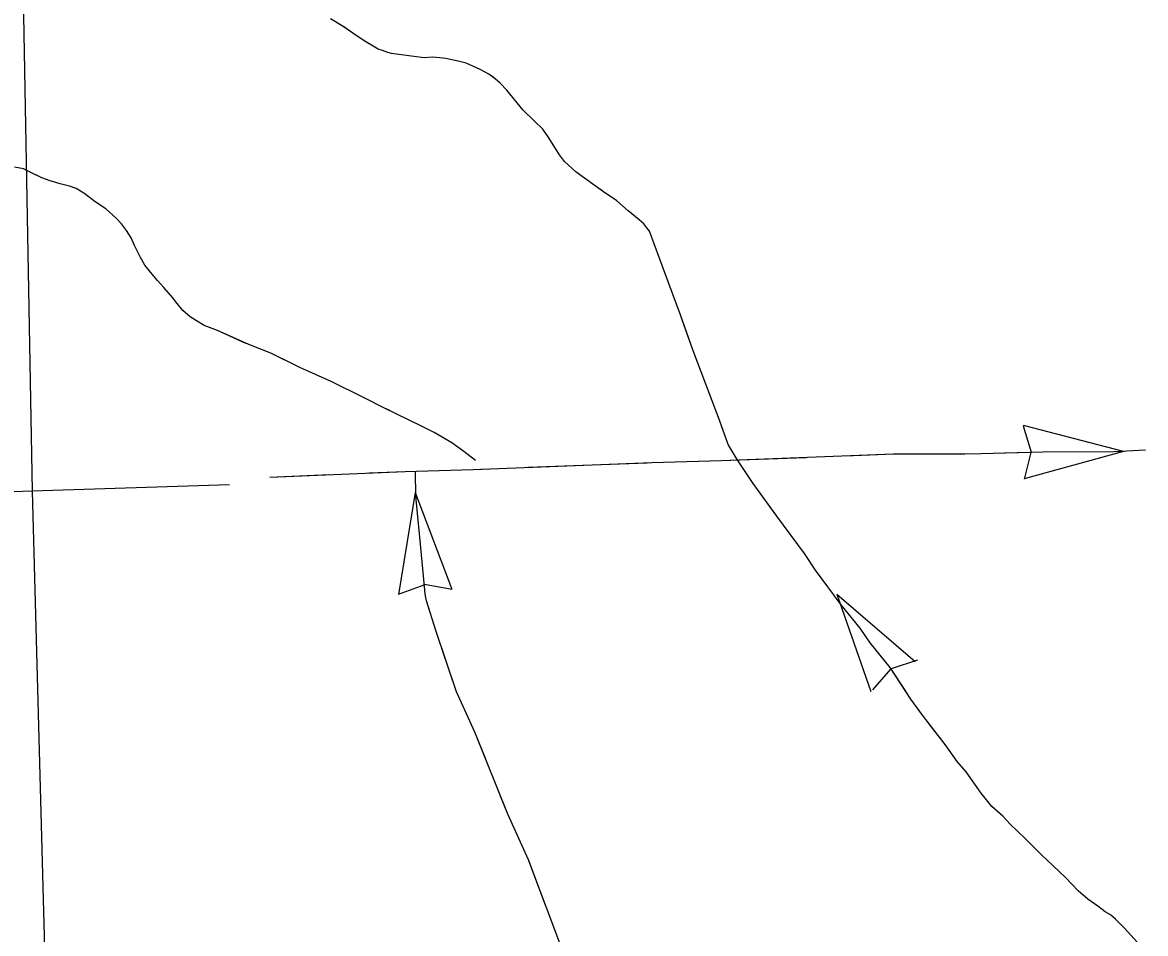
# Model space of a CAD drawing. Extents: x 1084508 to 1142749, y 1057638 to 1093403.
# Drawn here: x 1130896 to 1132067, y 1075652 to 1076602 of the extents above; entities that cross this region are included whole.
import ezdxf

# ---------------------------------------------------------------- set-up
doc = ezdxf.new("R2010")
doc.units = 0
doc.layers.add('Level 43', color=7, linetype='Continuous')
doc.layers.add('Level 5', color=7, linetype='Continuous')

msp = doc.modelspace()

# ---------------------------------------------------------------- linework, layer by layer
at = {"layer": 'Level 43'}
for p, q in [((1131939.4, 1076181.2), (1131947.5, 1076153.7)), ((1132044.1, 1076154.4), (1131939.8, 1076181.5)), ((1132044.1, 1076154.4), (1131940.2, 1076125.8)), ((1131940.7, 1076125.4), (1131947.5, 1076153.3)), ((1131305.5, 1076111.6), (1131288, 1076005.3)), ((1131305.5, 1076111.6), (1131343.5, 1076010.8)), ((1131287.9, 1076005.6), (1131314.8, 1076015.4)), ((1131343.5, 1076010.5), (1131315.2, 1076015.5)), ((1131745, 1076005.7), (1131780.6, 1075904.1)), ((1131745, 1076005.7), (1131826.7, 1075935.5)), ((1131782.4, 1075906), (1131801.5, 1075927.4)), ((1131829, 1075936.7), (1131801.8, 1075927.6))]:
    msp.add_line(p, q, dxfattribs=at)
for points in [[(1131983.9, 1075709.7), (1131970.4, 1075722.9), (1131958.6, 1075733.9), (1131941.7, 1075750.6), (1131925.6, 1075765.9), (1131918.1, 1075774.3), (1131906.8, 1075784.2), (1131895.4, 1075798.1), (1131879.9, 1075820.4), (1131870.4, 1075831.3), (1131858, 1075849), (1131834.2, 1075879.4), (1131822.3, 1075896.1), (1131800.6, 1075929.1), (1131779.7, 1075954.9), (1131769.2, 1075970.2), (1131749.7, 1075994.6), (1131722.9, 1076030.5), (1131711.3, 1076047.8), (1131682.6, 1076086.9), (1131657.8, 1076120.9), (1131641, 1076146.1), (1131631.7, 1076161.6), (1131622.6, 1076186.8), (1131608.4, 1076224.5), (1131594.7, 1076260.3), (1131582.2, 1076295.8), (1131565.4, 1076341.6), (1131549.7, 1076384.1), (1131547, 1076387.6), (1131543.7, 1076391.6), (1131538.8, 1076395.9), (1131527.6, 1076405), (1131515.6, 1076415.7), (1131501.8, 1076425), (1131473.2, 1076445.6), (1131461.1, 1076456.6), (1131455.7, 1076463.4), (1131451.8, 1076470.2), (1131444.1, 1076482.4), (1131438.3, 1076490.2), (1131429.9, 1076498.5), (1131418.1, 1076510.1), (1131401.1, 1076531.1), (1131393.9, 1076538.3), (1131388.7, 1076542.9), (1131382.3, 1076547.8), (1131373.2, 1076552.4), (1131369.3, 1076554.2), (1131358.6, 1076559.2), (1131353, 1076560.6), (1131345.3, 1076562.3), (1131337.3, 1076563.9), (1131330.9, 1076564.5), (1131323.4, 1076565.2), (1131314.8, 1076564.8), (1131293.7, 1076567.4), (1131280.5, 1076569.1), (1131276.7, 1076570.3), (1131271.2, 1076572.2), (1131266.8, 1076573.8), (1131261.4, 1076576.9), (1131253.8, 1076581.5), (1131244.7, 1076587.3), (1131230.4, 1076597.2), (1131217.2, 1076605.4)], [(1131346.9, 1076561.9), (1131345.3, 1076562.3), (1131337.3, 1076563.9), (1131330.9, 1076564.5), (1131323.4, 1076565.2), (1131314.8, 1076564.8), (1131293.7, 1076567.4), (1131280.5, 1076569.1), (1131276.7, 1076570.3), (1131271.2, 1076572.2), (1131266.8, 1076573.8), (1131261.4, 1076576.9), (1131253.8, 1076581.5), (1131244.7, 1076587.3), (1131230.8, 1076596.9)], [(1131465.7, 1076452.4), (1131461.1, 1076456.6), (1131455.7, 1076463.4), (1131451.8, 1076470.2), (1131444.1, 1076482.4), (1131438.3, 1076490.2), (1131429.9, 1076498.5), (1131418.1, 1076510.1), (1131401.1, 1076531.1), (1131393.9, 1076538.3), (1131388.7, 1076542.9), (1131384.8, 1076545.9)], [(1131368.1, 1076145), (1131356.1, 1076154.4), (1131343.6, 1076163.2), (1131325.3, 1076174), (1131311.4, 1076180.9), (1131273.4, 1076199.6), (1131252.2, 1076210.3), (1131217.8, 1076227.2), (1131185, 1076241.8), (1131154.9, 1076256.7), (1131131.8, 1076265.7), (1131099.2, 1076280.3), (1131085.3, 1076285.6), (1131077.4, 1076290.4), (1131070.7, 1076294.6), (1131063.1, 1076301.2), (1131057.3, 1076308.6), (1131052.7, 1076314.6), (1131043.4, 1076325.1), (1131036.8, 1076332.6), (1131031.1, 1076339), (1131023.4, 1076348.5), (1131018.8, 1076356.6), (1131012.6, 1076369.1), (1131009.3, 1076377.1), (1131004.3, 1076384.7), (1130999.2, 1076391.6), (1130993.7, 1076397.5), (1130982.9, 1076407.4), (1130971.7, 1076414.7), (1130960.9, 1076423), (1130951.9, 1076428.3), (1130944.8, 1076431), (1130935.3, 1076433.4), (1130924.6, 1076436.5), (1130915.9, 1076439.5), (1130906, 1076444.6), (1130896.8, 1076449), (1130887.6, 1076450.7)], [(1131010.2, 1076374.8), (1131009.3, 1076377.1), (1131004.3, 1076384.7), (1130999.2, 1076391.6), (1130993.7, 1076397.5), (1130982.9, 1076407.4), (1130971.7, 1076414.7), (1130960.9, 1076423), (1130951.9, 1076428.3), (1130944.8, 1076431), (1130935.3, 1076433.4), (1130924.6, 1076436.5), (1130915.9, 1076439.5), (1130910.4, 1076442.3)], [(1131569.5, 1076330.5), (1131565.4, 1076341.6), (1131549.7, 1076384.1), (1131547, 1076387.6), (1131543.7, 1076391.6), (1131538.8, 1076395.9), (1131527.6, 1076405), (1131515.6, 1076415.7), (1131501.8, 1076425), (1131498.6, 1076427.3)], [(1131128.8, 1076267), (1131099.2, 1076280.3), (1131085.3, 1076285.6), (1131077.4, 1076290.4), (1131070.7, 1076294.6), (1131063.1, 1076301.2), (1131057.3, 1076308.6), (1131052.7, 1076314.6), (1131043.4, 1076325.1), (1131036.8, 1076332.6), (1131031.1, 1076339), (1131030.9, 1076339.2)], [(1131626.8, 1076175.1), (1131622.6, 1076186.8), (1131608.4, 1076224.5), (1131594.7, 1076260.3), (1131583.7, 1076291.6)], [(1131278.9, 1076197), (1131273.4, 1076199.6), (1131252.2, 1076210.3), (1131217.8, 1076227.2), (1131185, 1076241.8), (1131166.9, 1076250.8)], [(1131368.1, 1076145), (1131356.1, 1076154.4), (1131343.6, 1076163.2), (1131325.3, 1076174), (1131316, 1076178.6)], [(1131153.8, 1076127.7), (1131294.9, 1076133.5), (1131365.7, 1076135.5), (1131552, 1076142.8), (1131624.9, 1076144.9), (1131804, 1076151.7), (1131848.3, 1076151.7), (1131895.1, 1076152.2), (1131959.7, 1076153.8), (1132034.1, 1076154.3), (1132066.9, 1076155.9)], [(1131754.1, 1076149.8), (1131804, 1076151.7), (1131848.3, 1076151.7), (1131878.4, 1076152)], [(1131919.8, 1076152.8), (1131959.7, 1076153.8), (1132034.1, 1076154.3), (1132044.1, 1076154.8)], [(1131422.9, 1076137.8), (1131547.1, 1076142.6)], [(1131588.5, 1076143.9), (1131624.9, 1076144.9), (1131712.7, 1076148.2)], [(1131681.9, 1076087.9), (1131657.8, 1076120.9), (1131646, 1076138.6)], [(1131153.8, 1076127.7), (1131215.9, 1076130.3)], [(1131257.3, 1076131.9), (1131294.9, 1076133.5), (1131365.7, 1076135.5), (1131381.5, 1076136.2)], [(1131658.8, 1075307.1), (1131633, 1075344.5), (1131557.2, 1075443.2), (1131520.8, 1075497.3), (1131497.7, 1075535.7), (1131486.5, 1075559.9), (1131472.2, 1075595.2), (1131460.3, 1075630.6), (1131423.6, 1075728.6), (1131401.9, 1075776.2), (1131367.6, 1075861.6), (1131348.5, 1075903.8), (1131327.1, 1075966.7), (1131317.3, 1075998.7), (1131315.9, 1076005.5), (1131315.2, 1076013.4), (1131310.1, 1076065.1), (1131306, 1076107.9), (1131305.7, 1076133.4)], [(1131320.4, 1075988.4), (1131317.3, 1075998.7), (1131315.9, 1076005.5), (1131315.2, 1076013.4), (1131310.1, 1076065.1), (1131306, 1076107.9), (1131306, 1076111.6)], [(1131718.2, 1076037.5), (1131711.3, 1076047.8), (1131682.6, 1076086.9), (1131681.9, 1076087.9)], [(1131816.9, 1075904.4), (1131800.6, 1075929.1), (1131779.7, 1075954.9), (1131769.2, 1075970.2), (1131749.7, 1075994.6), (1131742.7, 1076004)], [(1131378.9, 1075833.5), (1131367.6, 1075861.6), (1131348.5, 1075903.8), (1131333.1, 1075949)], [(1131918.4, 1075773.9), (1131918.1, 1075774.3), (1131906.8, 1075784.2), (1131895.4, 1075798.1), (1131879.9, 1075820.4), (1131870.4, 1075831.3), (1131858, 1075849), (1131840.9, 1075870.7)], [(1131441.7, 1075680.3), (1131423.6, 1075728.6), (1131401.9, 1075776.2), (1131394.3, 1075795.1)], [(1132040.2, 1075662.2), (1132035.5, 1075666.8), (1132030.3, 1075671.3), (1132024.8, 1075674.4), (1132017.1, 1075680.2), (1132006.6, 1075687.8), (1131996.7, 1075696.3), (1131983.9, 1075709.7), (1131970.4, 1075722.9), (1131958.6, 1075733.9), (1131947.7, 1075744.7)], [(1132058.7, 1075642.6), (1132044.6, 1075657.7), (1132035.5, 1075666.8), (1132030.3, 1075671.3), (1132024.8, 1075674.4), (1132017.1, 1075680.2), (1132006.6, 1075687.8), (1131996.7, 1075696.3), (1131983.9, 1075709.7)]]:
    msp.add_lwpolyline(points, dxfattribs=at)
at = {"layer": 'Level 5'}
for points in [[(1130892.3, 1076856.8), (1130906, 1076113)], [(1131111.9, 1076119.4), (1130906, 1076113)], [(1130906, 1076113), (1129282, 1076057)], [(1130906, 1076113), (1130946.6, 1074605.4)]]:
    msp.add_lwpolyline(points, dxfattribs=at)

doc.saveas('drawing.dxf')
